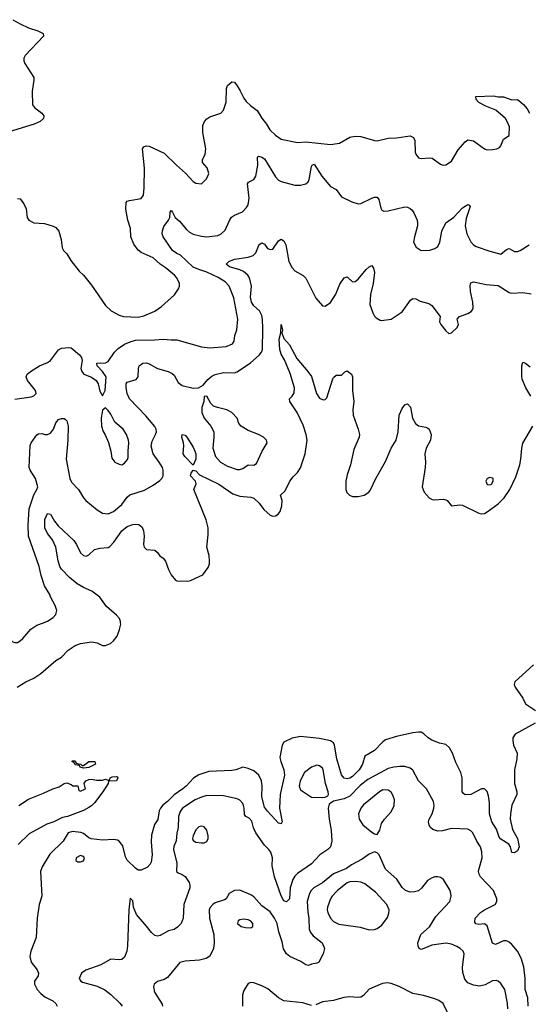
# Model space of a CAD drawing. Header units: inches. Extents: x 2001573 to 2220545, y 644482 to 846830.
# Tile 615 of 656: x 2141206 to 2144910, y 737223 to 744390. Entities that reach past the tile are written whole.
import ezdxf

# ---------------------------------------------------------------- set-up
doc = ezdxf.new("R2010")
doc.units = ezdxf.units.IN
doc.header["$MEASUREMENT"] = 0
doc.layers.add('C1743', color=7, linetype='Continuous')
doc.layers.add('C1744', color=7, linetype='Continuous')

msp = doc.modelspace()

# ---------------------------------------------------------------- linework, layer by layer
at = {"layer": 'C1743', "color": 5}
for points, elevation in [([(2141096.9, 740000), (2141095.8, 739990), (2141100.5, 739950), (2141130, 739891), (2141150, 739864), (2141170, 739857.3), (2141190, 739857.3), (2141210, 739867.3), (2141230, 739884.9), (2141287.4, 739952.6), (2141330, 739981.3), (2141378.7, 740000)], 240), ([(2141187.9, 739532.1), (2141250, 739570.3), (2141310, 739596.5), (2141359.6, 739630), (2141470, 739725.5), (2141511.3, 739748.7), (2141558.8, 739801.2), (2141610, 739835.3), (2141650, 739848.8), (2141730, 739860.3), (2141770, 739854.9), (2141810, 739834.9), (2141830, 739834), (2141866.6, 739850), (2141890, 739868.5), (2141916.4, 739903.6), (2141934.2, 739950), (2141942.4, 739990), (2141941.4, 740000)], 220), ([(2144946.7, 739693.3), (2144810.5, 739570), (2144807.7, 739550), (2144814.9, 739530), (2144868.8, 739450), (2144890.2, 739410.2), (2144961.5, 739361.5)], 220), ([(2144960.7, 739270), (2144813, 739190), (2144797.8, 739162.2), (2144796, 739144), (2144802.4, 739110), (2144829.2, 739050), (2144826.5, 739010), (2144809.4, 738929.4), (2144809.4, 738830), (2144825, 738770), (2144826, 738750), (2144790, 738671.8), (2144778.8, 738610), (2144777.9, 738570), (2144795.3, 738495.3), (2144831.4, 738430), (2144842.3, 738370), (2144830, 738339.2), (2144810, 738324.5), (2144790, 738327.3), (2144779.3, 738370), (2144767.1, 738387.1), (2144710, 738425), (2144698.5, 738438.5), (2144676.9, 738496.9), (2144643.2, 738550), (2144626.9, 738610), (2144627.1, 738690), (2144620.4, 738740.4), (2144610, 738772.8), (2144590, 738790.9), (2144570, 738790.8), (2144490, 738750.8), (2144450, 738747.1), (2144436.6, 738756.6), (2144428.5, 738770), (2144427.3, 738870), (2144419.4, 738910), (2144381.7, 738981.7), (2144358, 739050), (2144336.5, 739090), (2144310, 739113), (2144263.2, 739123.2), (2144206.2, 739146.2), (2144181.6, 739161.6), (2144150, 739192.6), (2144130, 739202.6), (2144110, 739203.9), (2144070, 739199.8), (2143950, 739171.5), (2143870, 739146.6), (2143850, 739134.2), (2143790.2, 739070), (2143718.2, 739030), (2143701.5, 738970), (2143677.7, 738930), (2143630, 738881.9), (2143610, 738869.2), (2143590, 738864.7), (2143570, 738869.8), (2143550, 738893), (2143515.2, 739010), (2143499, 739110), (2143490, 739126.4), (2143470, 739141.5), (2143390, 739157.7), (2143250, 739172.9), (2143190, 739160.2), (2143130.3, 739130), (2143116.5, 739110), (2143101.5, 739018.5), (2143107, 738990), (2143129.1, 738930), (2143133.7, 738890), (2143103.3, 738750), (2143097.8, 738650), (2143118, 738550), (2143110, 738535.1), (2143090, 738542), (2143010, 738627.7), (2142990, 738657.2), (2142970, 738733.2), (2142972, 738810), (2142966.1, 738850), (2142947.3, 738890), (2142910, 738921.5), (2142870, 738939.2), (2142830, 738948.8), (2142779.1, 738930), (2142750, 738924.5), (2142582.7, 738917.3), (2142510, 738893.8), (2142471.6, 738868.4), (2142417.7, 738810), (2142393.5, 738790), (2142330, 738746.8), (2142282.1, 738697.9), (2142248.1, 738671.9), (2142230.7, 738650), (2142222.5, 738630), (2142211.3, 738568.7), (2142188.7, 738531.3), (2142166.8, 738453.2), (2142164.2, 738404.2), (2142171.5, 738310), (2142163.2, 738256.8), (2142157.3, 738242.7), (2142138.1, 738221.9), (2142090, 738198.2), (2142070, 738198.7), (2142050, 738212.8), (2141990, 738272.2), (2141975.7, 738295.7), (2141956.1, 738376.1), (2141931, 738410), (2141917.4, 738417.4), (2141890, 738422.9), (2141810, 738416.7), (2141727.7, 738427.7), (2141710, 738435.5), (2141670, 738467), (2141652.5, 738472.5), (2141590, 738479.3), (2141558.3, 738470), (2141522, 738410), (2141424.8, 738315.2), (2141370, 738222.8), (2141358.9, 738190), (2141366.9, 738010), (2141348.8, 737950), (2141333.2, 737850), (2141327, 737710), (2141288, 737610), (2141281, 737570), (2141290.3, 737530), (2141332.7, 737472.7), (2141343.6, 737450), (2141342, 737430), (2141314, 737390), (2141314.4, 737370), (2141333.4, 737330), (2141360.3, 737300.3), (2141390, 737277.8), (2141447, 737247), (2141468.9, 737228.9), (2141479.3, 737210)], 220), ([(2144908.5, 737208.5), (2144906.2, 737270), (2144885.9, 737330), (2144887.7, 737410), (2144875.9, 737495.9), (2144857.5, 737557.5), (2144830, 737608.3), (2144790, 737656.9), (2144770, 737674.3), (2144750, 737684.2), (2144730, 737683.6), (2144670, 737658), (2144650, 737667.3), (2144610, 737794.5), (2144590, 737807.8), (2144550, 737804.4), (2144528.5, 737808.5), (2144520.8, 737820.8), (2144523.5, 737850), (2144561, 737890), (2144590, 737911.3), (2144667.3, 737950), (2144680.7, 737970), (2144681.6, 737990), (2144655.8, 738050), (2144560.5, 738150), (2144551.2, 738170), (2144547.4, 738190), (2144551, 738210), (2144573.8, 738290), (2144571.4, 738331.4), (2144560.9, 738370), (2144535.6, 738410), (2144506.3, 738470), (2144490, 738486.3), (2144470, 738497.4), (2144350, 738503.1), (2144285.2, 738485.2), (2144250, 738482.8), (2144215.3, 738495.3), (2144197.6, 738510), (2144186.8, 738526.8), (2144183.9, 738550), (2144188.7, 738570), (2144209.8, 738610.2), (2144220.9, 738650), (2144223.5, 738670), (2144219, 738699), (2144168.2, 738790), (2144109.1, 738849.1), (2144070, 738927.3), (2144050, 738942.6), (2144010, 738953.3), (2143973.8, 738953.8), (2143930, 738949.9), (2143890, 738939.4), (2143740.8, 738859.2), (2143685.8, 738814.2), (2143610, 738737.3), (2143570, 738717.1), (2143490, 738702.4), (2143460.5, 738679.5), (2143452.6, 738650), (2143460.2, 738570), (2143473.9, 738490), (2143478.8, 738410), (2143470.3, 738370), (2143450.4, 738350), (2143392.2, 738310), (2143330, 738245.4), (2143230, 738174.3), (2143210, 738155.3), (2143196.2, 738130), (2143175.8, 738070), (2143170, 737989.4), (2143150, 737967.4), (2143130, 737976.9), (2143110, 738011.5), (2143061.5, 738150), (2143044.5, 738230), (2143047.3, 738290), (2143034, 738330), (2143020.7, 738350), (2142990, 738380.5), (2142926.3, 738470), (2142908.1, 738508.1), (2142895.8, 738555.8), (2142876.8, 738576.8), (2142853.3, 738590), (2142843.6, 738603.6), (2142841.6, 738650), (2142835.9, 738670), (2142830, 738685.1), (2142810, 738709.6), (2142790, 738718.9), (2142690, 738740.9), (2142570, 738741.5), (2142530, 738730.7), (2142483.7, 738710), (2142391.4, 738650), (2142374.4, 738625.6), (2142363.2, 738590), (2142361.4, 738510), (2142351.6, 738468.4), (2142346.8, 738413.2), (2142328.6, 738371.4), (2142327.3, 738350), (2142351.3, 738250), (2142349.1, 738189.1), (2142359, 738179), (2142390, 738167.1), (2142412.3, 738152.3), (2142439.2, 738110), (2142446, 738090), (2142446, 738070), (2142402.5, 737950), (2142396.1, 737850), (2142381.4, 737810), (2142356.1, 737783.9), (2142330, 737767.3), (2142290, 737756.5), (2142230, 737723.2), (2142210, 737719.3), (2142190, 737723.9), (2142164.9, 737744.9), (2142130, 737791.6), (2142055.8, 737875.8), (2142034.2, 737930), (2142030, 737975.3), (2142010, 737995.1), (2142001.6, 737910), (2141991.6, 737648.4), (2141985.3, 737610), (2141970, 737566.2), (2141950, 737549.2), (2141930, 737545.6), (2141870, 737551.5), (2141796.4, 737510), (2141688, 737470), (2141655.8, 737450), (2141640.4, 737410), (2141650.6, 737390), (2141663.7, 737383.7), (2141770, 737353.8), (2141827, 737327), (2141870, 737294.9), (2141935.5, 737230), (2141952.7, 737210)], 240), ([(2141199.3, 738670), (2141270, 738716.4), (2141380.5, 738759.5), (2141447.8, 738792.2), (2141493.4, 738806.6), (2141530, 738830.7), (2141550, 738834), (2141582, 738822), (2141592.7, 738812.7), (2141630, 738814), (2141638, 738778), (2141650, 738774), (2141686, 738790), (2141675.3, 738830), (2141688.7, 738850), (2141710, 738858.8), (2141730, 738861), (2141766, 738854), (2141810, 738854), (2141830, 738862), (2141850, 738854), (2141862, 738858), (2141866, 738870), (2141880.4, 738879.6), (2141910, 738882), (2141918, 738878), (2141922, 738870), (2141910, 738849), (2141852.7, 738847.3), (2141851.3, 738830), (2141810.8, 738770), (2141750.5, 738690), (2141730, 738667.8), (2141710, 738654.5), (2141670, 738632.7), (2141554.8, 738590), (2141518.8, 738581.2), (2141455.3, 738550), (2141405.1, 738534.9), (2141275.4, 738464.6), (2141194.6, 738385.4)], 180), ([(2144759.7, 737190), (2144757.7, 737230), (2144738, 737330), (2144710, 737374.5), (2144690, 737391.8), (2144675.8, 737395.8), (2144650, 737394.3), (2144595.6, 737364.4), (2144554.3, 737354.3), (2144510, 737361.1), (2144470, 737378.7), (2144446.6, 737406.6), (2144433.3, 737453.3), (2144430.7, 737490), (2144442.6, 737590), (2144434.7, 737610), (2144414.3, 737630), (2144390, 737644.4), (2144350, 737660.3), (2144310, 737666.8), (2144206.1, 737653.9), (2144150, 737627.6), (2144130, 737622.7), (2144115.3, 737630), (2144106.6, 737646.6), (2144104.5, 737670), (2144128, 737730), (2144190, 737787.1), (2144237.2, 737862.8), (2144338, 737970), (2144347, 738010), (2144346.6, 738030), (2144339.5, 738050), (2144291.1, 738131.1), (2144270, 738144.5), (2144250, 738149.5), (2144230, 738149.5), (2144210, 738142.9), (2144176.5, 738123.5), (2144132, 738068), (2144110, 738049.7), (2144079.9, 738040.1), (2144050, 738038.3), (2144015.1, 738050), (2143990, 738074), (2143953.4, 738133.4), (2143870, 738206), (2143822.7, 738310), (2143810, 738325.2), (2143790, 738333.2), (2143750, 738316.2), (2143700.2, 738279.8), (2143622.3, 738237.7), (2143585.8, 738210), (2143490, 738172), (2143410, 738107.5), (2143348.8, 738071.2), (2143328.1, 738051.9), (2143316.3, 738030), (2143300.1, 737970), (2143304.2, 737895.8), (2143311.9, 737848.1), (2143314.3, 737770), (2143324.1, 737744.1), (2143342, 737722), (2143408.5, 737670), (2143424.9, 737630), (2143414.8, 737590), (2143384.7, 737530), (2143370, 737521.2), (2143330, 737515.3), (2143310, 737505.2), (2143290, 737509.3), (2143254.3, 737534.3), (2143174, 737570), (2143150, 737589.4), (2143127.2, 737627.2), (2143118, 737678), (2143094.2, 737750), (2143081.8, 737810), (2143062.6, 737850), (2143030, 737896.4), (2142970, 737938.4), (2142910, 738003.9), (2142890, 738019.2), (2142810, 738054), (2142771.2, 738051.2), (2142730.4, 738030), (2142709.2, 737990.8), (2142697.8, 737982.2), (2142630, 737960.3), (2142611.6, 737948.4), (2142592.9, 737927.1), (2142586.9, 737910), (2142588.1, 737850), (2142619.4, 737730), (2142623.2, 737670), (2142617.6, 737630), (2142590, 737572.6), (2142563.1, 737556.9), (2142516.7, 737543.3), (2142410, 737537.5), (2142372.2, 737527.8), (2142282.2, 737417.8), (2142257.1, 737402.9), (2142210, 737387.8), (2142186.2, 737370), (2142181.2, 737350), (2142188.3, 737310), (2142242.8, 737222.8), (2142246, 737210)], 260), ([(2143330, 737214.2), (2143267.7, 737232.3), (2143130, 737248.7), (2143089.6, 737270), (2143014, 737334), (2142970, 737357.4), (2142910, 737378), (2142890, 737381.2), (2142870, 737374), (2142837.4, 737322.6), (2142827.8, 737292.2), (2142829.4, 737210)], 280), ([(2144348.3, 737108.3), (2144290, 737229.2), (2144259, 737250), (2144230, 737262), (2144147.6, 737287.6), (2144070, 737301.5), (2143970, 737352.9), (2143910, 737374.2), (2143882, 737378), (2143846.8, 737373.2), (2143750, 737331.6), (2143710, 737286.6), (2143690, 737274.5), (2143668.2, 737271.8), (2143610, 737277.4), (2143566.8, 737273.2), (2143490, 737251.2), (2143410, 737241.5), (2143361.8, 737218.2)], 280)]:
    msp.add_lwpolyline(points, dxfattribs=dict(at, elevation=elevation))
for points, elevation in [([(2141662, 738962), (2141670, 738962), (2141710, 738991), (2141754, 738990), (2141758, 738970), (2141710, 738947), (2141670, 738942), (2141646, 738950), (2141642, 738962), (2141610, 738966), (2141602, 738982), (2141586, 738990), (2141590, 738994), (2141610, 738994), (2141618, 738978), (2141632, 738972), (2141651.1, 738971.1)], 180), ([(2143370, 738962.4), (2143330, 738948), (2143279.5, 738910), (2143248.8, 738850), (2143242.4, 738810), (2143250, 738784), (2143330, 738730.3), (2143410, 738727), (2143430, 738730.4), (2143450, 738740.7), (2143454.7, 738750), (2143453.3, 738770), (2143432.3, 738830), (2143415, 738930), (2143410, 738940.7), (2143390, 738958)], 240), ([(2143850, 738783.1), (2143825.3, 738770), (2143710, 738674.6), (2143690.2, 738650), (2143674.4, 738610), (2143678, 738570), (2143704.4, 738530), (2143770, 738476.3), (2143790, 738462.8), (2143810, 738458), (2143829.3, 738490), (2143841.7, 738538.3), (2143862.9, 738570), (2143910, 738623), (2143932.8, 738670), (2143935.8, 738710), (2143924.4, 738744.4), (2143910, 738767.3), (2143890, 738780.5)], 260), ([(2142530, 738519.8), (2142510, 738513.3), (2142490, 738492.2), (2142468.4, 738450), (2142464.7, 738430), (2142470, 738414), (2142490, 738402.3), (2142530, 738396.9), (2142550, 738398), (2142570, 738408.5), (2142578.2, 738430), (2142579.8, 738450), (2142570, 738491.3), (2142550, 738513.8)], 260), ([(2141650, 738306.3), (2141618.4, 738290), (2141615.5, 738270), (2141630, 738259.5), (2141650, 738259.6), (2141670, 738268.1), (2141677.2, 738290), (2141670, 738299.7)], 240), ([(2143650, 738115.9), (2143610, 738113.7), (2143590, 738105.8), (2143520.8, 738050), (2143481.3, 738010), (2143468.3, 737990), (2143446.4, 737930), (2143445.6, 737910), (2143450.2, 737890), (2143470, 737850.3), (2143490, 737825.3), (2143530, 737806.2), (2143684.3, 737784.3), (2143750, 737763.6), (2143790, 737767), (2143810, 737774.4), (2143842, 737798), (2143884.5, 737855.5), (2143894.9, 737885.1), (2143896.2, 737910), (2143879.5, 737950), (2143798.1, 738038.1), (2143718.4, 738098.4), (2143690, 738110.6)], 280), ([(2142836.5, 737843.5), (2142810, 737838), (2142798, 737830), (2142793.4, 737810), (2142818.8, 737790), (2142850, 737780.9), (2142890, 737780.3), (2142902.9, 737790), (2142903, 737810), (2142887, 737830), (2142870, 737838)], 280)]:
    msp.add_lwpolyline(points, close=True, dxfattribs=dict(at, elevation=elevation))
at = {"layer": 'C1744', "color": 5}
for points, elevation in [([(2141156.3, 744390), (2141210, 744359), (2141270, 744331.5), (2141339.1, 744310), (2141376.3, 744290), (2141380.5, 744270), (2141246, 744130), (2141236, 744110), (2141236, 744090), (2141244.2, 744070), (2141308.8, 743970), (2141310.3, 743950), (2141296, 743870), (2141299.3, 743770), (2141314, 743750), (2141367.3, 743710), (2141382.8, 743690), (2141378.8, 743670), (2141356, 743650), (2141311.5, 743628.5), (2141130, 743573.5)], 280), ([(2141190, 743087.3), (2141210, 743086.8), (2141235.5, 743050), (2141253.5, 743013.5), (2141261.6, 742950), (2141274, 742930), (2141310, 742910.6), (2141385.8, 742905.8), (2141450, 742887.3), (2141470, 742877.3), (2141490.3, 742850.3), (2141508.2, 742790), (2141514.8, 742730), (2141526, 742710), (2141550, 742686), (2141577.5, 742637.5), (2141638.5, 742558.5), (2141670, 742530.8), (2141730, 742457.1), (2141830, 742310.6), (2141871.6, 742271.6), (2141930, 742238.4), (2141962, 742230), (2142070, 742225.2), (2142110, 742233.4), (2142190, 742267.1), (2142238.7, 742301.3), (2142332.4, 742387.6), (2142362.9, 742430), (2142369.6, 742450), (2142369.6, 742470), (2142349.7, 742510), (2142332.8, 742530), (2142266.6, 742586.6), (2142229.3, 742609.3), (2142177.4, 742657.4), (2142090, 742694.6), (2142070, 742713.1), (2142036.7, 742756.7), (2142014.4, 742810), (2142012.4, 742870), (2141993.6, 742930), (2141978.7, 743010), (2141980.9, 743059.1), (2141988, 743070), (2142005.1, 743074.9), (2142090, 743087.3), (2142107.2, 743112.8), (2142113.6, 743166.4), (2142115.3, 743310), (2142099.6, 743450), (2142110, 743464.9), (2142128.2, 743471.8), (2142150, 743468.8), (2142258, 743418), (2142347.3, 743330), (2142414, 743274), (2142470, 743211), (2142490, 743198.8), (2142530, 743196), (2142564, 743230), (2142577.2, 743250), (2142582.7, 743270), (2142571.3, 743311.3), (2142537.2, 743350), (2142537, 743370), (2142556.3, 743410), (2142562.2, 743450), (2142539.3, 743570), (2142540.9, 743619.1), (2142552.8, 743650), (2142570, 743668.7), (2142590, 743683.1), (2142670, 743710.5), (2142689.7, 743730.3), (2142710.9, 743790), (2142713.3, 743890), (2142719.7, 743910), (2142750, 743937.8), (2142770, 743934.3), (2142790, 743908.9), (2142812.5, 743872.5), (2142837.7, 743817.7), (2142854.8, 743794.8), (2142885.7, 743765.7), (2142934.9, 743730), (2142970, 743672.7), (2143003.6, 743630), (2143027.3, 743587.3), (2143068.3, 743548.3), (2143110, 743521.2), (2143230, 743496.9), (2143290, 743501.7), (2143470, 743481.2), (2143536, 743490), (2143610, 743534), (2143650, 743541.6), (2143690, 743540.5), (2143790, 743510.4), (2143810, 743508.4), (2143890, 743528.4), (2143950.4, 743530.4), (2144050, 743544.2), (2144073.3, 743533.3), (2144084.6, 743510), (2144086.4, 743426.4), (2144090.5, 743410), (2144110, 743385.5), (2144130, 743378.4), (2144190, 743385.3), (2144210, 743382), (2144270, 743337.1), (2144290, 743330.4), (2144310, 743332.7), (2144350, 743360.5), (2144398, 743442), (2144450, 743501), (2144470, 743516), (2144510, 743507.7), (2144590, 743448.9), (2144610, 743443.6), (2144650, 743444.4), (2144681.2, 743450), (2144699.2, 743460.8), (2144708.8, 743471.2), (2144730, 743521), (2144770, 743546), (2144771.8, 743610), (2144756.8, 743650), (2144742.6, 743670), (2144672.5, 743732.5), (2144600.1, 743760.1), (2144550, 743787.6), (2144529.3, 743810), (2144528, 743830), (2144656, 743836), (2144690, 743828.8), (2144730, 743828.5), (2144790, 743806.7), (2144828, 743808), (2144841.6, 743801.6), (2144873.6, 743773.6), (2144900.7, 743740.7), (2144919.1, 743710)], 280), ([(2141170, 741627.8), (2141290, 741643.8), (2141310, 741650.8), (2141326, 741670), (2141322, 741690), (2141263.8, 741763.8), (2141254.5, 741790), (2141261.2, 741810), (2141284, 741830), (2141350, 741870.6), (2141410, 741893.7), (2141430, 741910.3), (2141490, 741985.7), (2141510, 741999.5), (2141564.5, 742004.5), (2141580.7, 742000.7), (2141642.4, 741950), (2141657.1, 741930), (2141661.3, 741910), (2141652.2, 741850), (2141658, 741830), (2141674, 741810), (2141730, 741786.7), (2141762.8, 741762.8), (2141778.9, 741738.9), (2141790, 741686), (2141810, 741651.3), (2141829.3, 741690), (2141835.8, 741790), (2141810, 741829.7), (2141769.6, 741870), (2141769, 741890), (2141830, 741892.7), (2141850, 741901.6), (2141897.8, 741970), (2141923.2, 741996.8), (2141970, 742027.7), (2142010, 742045.4), (2142050, 742057.1), (2142190, 742058.4), (2142250, 742065), (2142310, 742058.6), (2142350, 742059.7), (2142530, 742008), (2142590, 742000.2), (2142708.7, 742010), (2142756.9, 742030), (2142767.8, 742050), (2142774, 742090), (2142787.7, 742132.3), (2142795, 742210), (2142766.5, 742366.5), (2142732.2, 742450), (2142702.7, 742482.7), (2142652.4, 742512.4), (2142570, 742552.9), (2142510, 742570.6), (2142470, 742589.2), (2142376.4, 742676.4), (2142350, 742687.6), (2142318.7, 742710), (2142249.8, 742810), (2142243.8, 742830), (2142246.3, 742853.7), (2142255, 742885), (2142289.7, 742930), (2142299.5, 742950), (2142301.6, 742990), (2142310, 743000.5), (2142319.3, 742990), (2142337.6, 742950), (2142370, 742923.7), (2142422, 742862), (2142442.7, 742842.7), (2142468.3, 742828.3), (2142530, 742814), (2142570, 742810.5), (2142650, 742819.1), (2142673.2, 742830), (2142702.4, 742857.6), (2142732.9, 742927.1), (2142748.7, 742951.3), (2142770, 742967), (2142828.6, 742991.4), (2142858, 743022), (2142870, 743042), (2142876.5, 743090), (2142864.8, 743195.2), (2142872.1, 743207.9), (2142910, 743225.5), (2142926.3, 743250), (2142939.3, 743330), (2142937.2, 743390), (2142944.4, 743395.6), (2142970, 743390.3), (2142990, 743378), (2143070, 743245.5), (2143090, 743221.6), (2143110, 743212.2), (2143210, 743185.3), (2143250, 743184.6), (2143290, 743195.8), (2143305.6, 743210), (2143313.3, 743226.7), (2143330, 743321), (2143335.1, 743330), (2143350, 743339.5), (2143407, 743250), (2143470, 743174.8), (2143510, 743153.4), (2143550, 743101.6), (2143623.6, 743063.6), (2143670, 743050.3), (2143690, 743052.8), (2143770, 743090.3), (2143790, 743097.4), (2143810, 743098.4), (2143821.2, 743081.2), (2143837, 743017), (2143844.2, 743004.2), (2143856.7, 742996.7), (2143890, 742998), (2144010, 743028.1), (2144030, 743025.5), (2144050, 743016), (2144063.8, 743003.8), (2144079.2, 742979.2), (2144099.6, 742930), (2144103.2, 742910), (2144103.2, 742890), (2144080.3, 742810), (2144074.4, 742770), (2144093.5, 742733.5), (2144130, 742710.5), (2144193.4, 742713.4), (2144230, 742724.4), (2144250, 742739.3), (2144265.1, 742770), (2144280.7, 742850), (2144308.4, 742911.6), (2144366.7, 742953.3), (2144430, 743021.3), (2144470, 743044), (2144479.9, 743039.9), (2144486.8, 743030), (2144457.1, 742942.9), (2144451, 742890), (2144462.7, 742830), (2144490, 742771.8), (2144510, 742751.6), (2144530, 742739.6), (2144630, 742704.4), (2144710, 742683.1), (2144750, 742717.1), (2144770, 742724.4), (2144810, 742703.7), (2144830, 742703.7), (2144850, 742710.4), (2144915.6, 742750)], 260), ([(2141378.7, 740000), (2141408.5, 740011.5), (2141450, 740038.4), (2141470, 740060.7), (2141475.8, 740090), (2141465.6, 740125.6), (2141430, 740188), (2141426, 740206), (2141386.6, 740270), (2141363.1, 740343.1), (2141348.3, 740410), (2141271.4, 740631.4), (2141267.2, 740710), (2141276.3, 740830), (2141309.9, 740930.1), (2141332, 740970), (2141338, 740990), (2141320.3, 741050), (2141282.2, 741110), (2141274.5, 741130), (2141282.2, 741290), (2141289.8, 741310.2), (2141330, 741367.3), (2141344, 741376), (2141370, 741377), (2141390, 741370.3), (2141410, 741370.3), (2141430, 741380.3), (2141452.8, 741410), (2141470, 741455.8), (2141490, 741479.1), (2141510, 741487.8), (2141530, 741487), (2141540.6, 741480.6), (2141550.2, 741470.2), (2141559.6, 741430), (2141557.7, 741330), (2141545.7, 741190), (2141570.3, 741050), (2141582.6, 741022.6), (2141634.4, 740970), (2141670, 740910.6), (2141688.4, 740890), (2141770, 740823.1), (2141810, 740797.6), (2141850, 740792), (2141890, 740808.8), (2141950, 740860.9), (2141990, 740913.1), (2142009.2, 740930.8), (2142114.5, 740965.5), (2142178.5, 741001.5), (2142225.6, 741034.4), (2142241, 741050), (2142249.8, 741070), (2142249.8, 741110), (2142245, 741130), (2142222.8, 741170), (2142177.1, 741230), (2142164.8, 741284.8), (2142170, 741323), (2142195.6, 741370), (2142201.7, 741390), (2142200.5, 741410), (2142189.8, 741429.8), (2142125.7, 741505.7), (2142006.9, 741630), (2141989.8, 741670), (2141980.4, 741710), (2141981.5, 741738.5), (2141990, 741752.2), (2142055.1, 741770), (2142068.2, 741790), (2142071, 741850), (2142076.9, 741870), (2142102, 741890), (2142130, 741892), (2142150, 741885.2), (2142210.1, 741850.1), (2142287.3, 741830), (2142315.6, 741815.6), (2142330, 741802), (2142359.6, 741750), (2142388.2, 741728.2), (2142470, 741708.1), (2142508, 741710), (2142542, 741730), (2142576.2, 741770), (2142605.7, 741794.3), (2142630, 741807.6), (2142690, 741821.5), (2142770, 741819.6), (2142790, 741826.3), (2142887.1, 741892.9), (2142950.9, 741949.1), (2142967.6, 741970), (2142973.3, 741990), (2142977.7, 742142.3), (2142975.3, 742210), (2142970, 742236.9), (2142952, 742270), (2142910, 742306.6), (2142893.8, 742333.8), (2142887.5, 742370), (2142894.4, 742450), (2142879.5, 742510), (2142867.4, 742530), (2142836.9, 742556.9), (2142810, 742569.2), (2142732.8, 742590), (2142708.6, 742610), (2142729.6, 742630), (2142770, 742646.5), (2142870, 742660.2), (2142907.1, 742672.9), (2142926.8, 742693.2), (2142950, 742752.4), (2142970, 742765.5), (2142990, 742754.8), (2143010, 742724), (2143030, 742716.3), (2143050, 742719.1), (2143090, 742780.3), (2143110, 742792), (2143130, 742780.3), (2143143.5, 742750), (2143166, 742630), (2143190, 742582.8), (2143210, 742560.7), (2143270, 742527.3), (2143288.6, 742508.6), (2143362.3, 742362.3), (2143410, 742306.8), (2143430, 742304), (2143470, 742330.7), (2143508.4, 742391.6), (2143536.4, 742463.6), (2143570, 742511), (2143590, 742517.3), (2143630, 742482), (2143650, 742484.9), (2143670, 742501.6), (2143730, 742572.2), (2143750, 742590.4), (2143770, 742600.7), (2143782.4, 742582.4), (2143788.9, 742548.9), (2143781.1, 742470), (2143760.2, 742390), (2143756.7, 742316.7), (2143777.2, 742257.2), (2143790, 742230.7), (2143800.7, 742220.7), (2143830, 742202.8), (2143841.4, 742201.4), (2143910, 742211), (2143990, 742263.8), (2144052.7, 742347.3), (2144070, 742359.3), (2144090, 742357.6), (2144122.2, 742342.2), (2144184.8, 742324.8), (2144208.2, 742310), (2144268, 742230), (2144263.8, 742190), (2144272.7, 742170), (2144310, 742124), (2144330, 742106.8), (2144350, 742110.6), (2144392, 742150), (2144400.7, 742170), (2144392.7, 742210), (2144409, 742230), (2144470, 742250.4), (2144494.5, 742265.5), (2144502.9, 742277.1), (2144507.6, 742292.4), (2144506.6, 742333.4), (2144489.8, 742410.2), (2144485.9, 742454.1), (2144490, 742473.4), (2144510, 742481.3), (2144603, 742463), (2144690, 742454.6), (2144770, 742404.4), (2144790, 742399.5), (2144870, 742404.4), (2144930, 742395.5)], 240), ([(2141941.4, 740000), (2141940.3, 740010), (2141931.9, 740030), (2141910, 740056.4), (2141838.3, 740118.3), (2141790, 740186), (2141731, 740230), (2141670, 740256), (2141623.9, 740283.9), (2141568.6, 740328.6), (2141511.2, 740390), (2141499, 740410), (2141485.8, 740450), (2141469.8, 740550), (2141444.7, 740604.7), (2141407.9, 740650), (2141389.8, 740690), (2141389.2, 740750.8), (2141410, 740794.4), (2141430, 740790.7), (2141459.4, 740739.4), (2141485.9, 740705.9), (2141599.8, 740599.8), (2141620.2, 740570), (2141650, 740508.7), (2141670, 740488.9), (2141690, 740484.2), (2141710, 740494.9), (2141750, 740532.6), (2141790, 740543.2), (2141850, 740546.8), (2141863.7, 740556.3), (2141892.2, 740587.8), (2141949, 740670), (2141990, 740701.7), (2142030, 740716), (2142050, 740718.3), (2142074.3, 740714.3), (2142096.9, 740696.9), (2142107.6, 740670), (2142111.6, 740630), (2142107, 740570), (2142113, 740550), (2142130, 740533), (2142190, 740528.2), (2142210, 740510.7), (2142227.1, 740487.1), (2142250.4, 740470), (2142268.1, 740448.1), (2142290, 740386.8), (2142308.5, 740350), (2142341.6, 740310), (2142350, 740305.3), (2142430, 740302.8), (2142450, 740307.8), (2142539.6, 740350), (2142577.5, 740402.5), (2142587.2, 740430), (2142588.6, 740450), (2142585, 740490), (2142568.1, 740550), (2142579.6, 740640.4), (2142578.5, 740690), (2142563.4, 740750), (2142473.6, 740970), (2142492, 741012), (2142487, 741030), (2142449.7, 741070), (2142455.1, 741090), (2142470, 741112), (2142490, 741106.8), (2142516.7, 741076.7), (2142657.4, 741010), (2142758.9, 740938.9), (2142810, 740921.5), (2142890, 740914.2), (2142910, 740907.6), (2142950, 740870.3), (2142984.2, 740824.2), (2143030, 740783.6), (2143050, 740775.8), (2143070, 740778.2), (2143088.8, 740791.2), (2143103.2, 740810), (2143116.2, 740850), (2143116.8, 740890), (2143105.1, 740930), (2143138.9, 740961.1), (2143174, 741030), (2143198.3, 741061.7), (2143230, 741092.7), (2143250, 741128.2), (2143285.4, 741230), (2143298.5, 741330), (2143291.9, 741370), (2143270, 741439.1), (2143226, 741530), (2143172.4, 741610), (2143171.5, 741630), (2143190, 741648.5), (2143205.1, 741674.9), (2143206.4, 741710), (2143175, 741815), (2143133.6, 741913.6), (2143110, 741954.7), (2143099.9, 741990), (2143094.8, 742065.2), (2143107.3, 742110), (2143110, 742172), (2143118.8, 742130), (2143116, 742110), (2143130.6, 742070), (2143170, 742024), (2143223.2, 741923.2), (2143304, 741830), (2143330, 741792.2), (2143367.7, 741670), (2143390, 741635.6), (2143416.6, 741623.4), (2143430, 741624.6), (2143442.2, 741637.8), (2143485.3, 741774.7), (2143490, 741786), (2143510, 741802.8), (2143550, 741802.8), (2143572.7, 741827.3), (2143590, 741834.8), (2143622, 741810), (2143630, 741791.3), (2143630.2, 741690), (2143638.7, 741610), (2143632.2, 741550), (2143635.3, 741510), (2143670.3, 741410), (2143679.5, 741370), (2143678.4, 741350), (2143639.7, 741260.3), (2143615.6, 741150), (2143590, 741077.2), (2143580.3, 741030), (2143580.4, 740970), (2143588.9, 740948.9), (2143607.3, 740930), (2143630, 740919.1), (2143670, 740918.8), (2143715.3, 740930), (2143749, 740950), (2143758, 740962), (2143799.6, 741050), (2143870, 741174.4), (2143910, 741270.4), (2143946.8, 741330), (2143962.2, 741390), (2143970, 741510.8), (2143990, 741560.7), (2144010, 741587.3), (2144030, 741594), (2144052.2, 741570), (2144065.3, 741490), (2144087.4, 741450), (2144110, 741433.4), (2144164.1, 741424.1), (2144177.3, 741417.3), (2144188.2, 741408.2), (2144203, 741370), (2144196.4, 741330), (2144166.5, 741270), (2144156.9, 741230), (2144161.8, 741170), (2144159.7, 741130), (2144136.9, 740990), (2144150.3, 740950.3), (2144188.7, 740910), (2144210, 740897.6), (2144230, 740894), (2144290, 740899.3), (2144310, 740894.9), (2144319.3, 740890), (2144350, 740852.2), (2144410, 740858.6), (2144430, 740856.1), (2144550, 740796.9), (2144570, 740792.4), (2144590, 740796.2), (2144610, 740807.2), (2144690, 740865.1), (2144733.1, 740910), (2144775.7, 740970), (2144818.2, 741061.8), (2144848.7, 741150), (2144856.1, 741190), (2144861.5, 741270), (2144870, 741307.7), (2144941.6, 741430)], 220), ([(2144928.4, 741650), (2144891.6, 741710), (2144865.7, 741774.3), (2144861.5, 741798.5), (2144862, 741870), (2144870, 741896), (2144890, 741890.6), (2144923.6, 741863.6)], 220)]:
    msp.add_lwpolyline(points, dxfattribs=dict(at, elevation=elevation))
for points, elevation in [([(2142570, 741648.7), (2142550, 741648), (2142546.7, 741610), (2142533.4, 741566.6), (2142533.1, 741530), (2142549, 741490), (2142597.6, 741430), (2142619, 741390), (2142620.3, 741350), (2142612.4, 741270), (2142632.9, 741210), (2142669.3, 741169.3), (2142720.5, 741140.5), (2142790, 741116.5), (2142810, 741115.8), (2142830, 741123.6), (2142870, 741150.3), (2142910, 741146), (2142930, 741158.8), (2142971, 741249), (2143009.2, 741310), (2143004, 741330), (2142982, 741350), (2142944, 741370), (2142870, 741398.7), (2142818, 741430), (2142802, 741450), (2142789.5, 741490), (2142750.9, 741530.9), (2142714, 741550), (2142646.1, 741566.1), (2142617.5, 741577.5), (2142596.9, 741596.9)], 240), ([(2141830, 741564), (2141810, 741548), (2141799.5, 741490), (2141801.1, 741430), (2141813.3, 741393.3), (2141828.8, 741368.8), (2141853.1, 741313.1), (2141870.5, 741250), (2141877.3, 741197.3), (2141898, 741170), (2141930, 741154), (2141950, 741150.7), (2141970, 741162), (2141992.3, 741187.7), (2141996.1, 741203.9), (2141995.1, 741250), (2142002, 741310), (2141998.3, 741330), (2141983.1, 741370), (2141960.4, 741410), (2141900, 741460), (2141870, 741518), (2141850, 741546)], 260), ([(2142470, 741148), (2142408, 741210), (2142397.4, 741230), (2142401.3, 741290), (2142399.6, 741310), (2142386.6, 741350), (2142390, 741370.8), (2142410, 741364.9), (2142423, 741350), (2142470, 741278.7), (2142482.2, 741250), (2142488.4, 741230), (2142489.1, 741190.9)], 220), ([(2144630, 741056.9), (2144610.8, 741050), (2144600.3, 741030), (2144610, 741006.3), (2144630, 741003.6), (2144640.7, 741010), (2144654.3, 741030), (2144654, 741050), (2144650, 741053.6)], 240)]:
    msp.add_lwpolyline(points, close=True, dxfattribs=dict(at, elevation=elevation))

doc.saveas('drawing.dxf')
